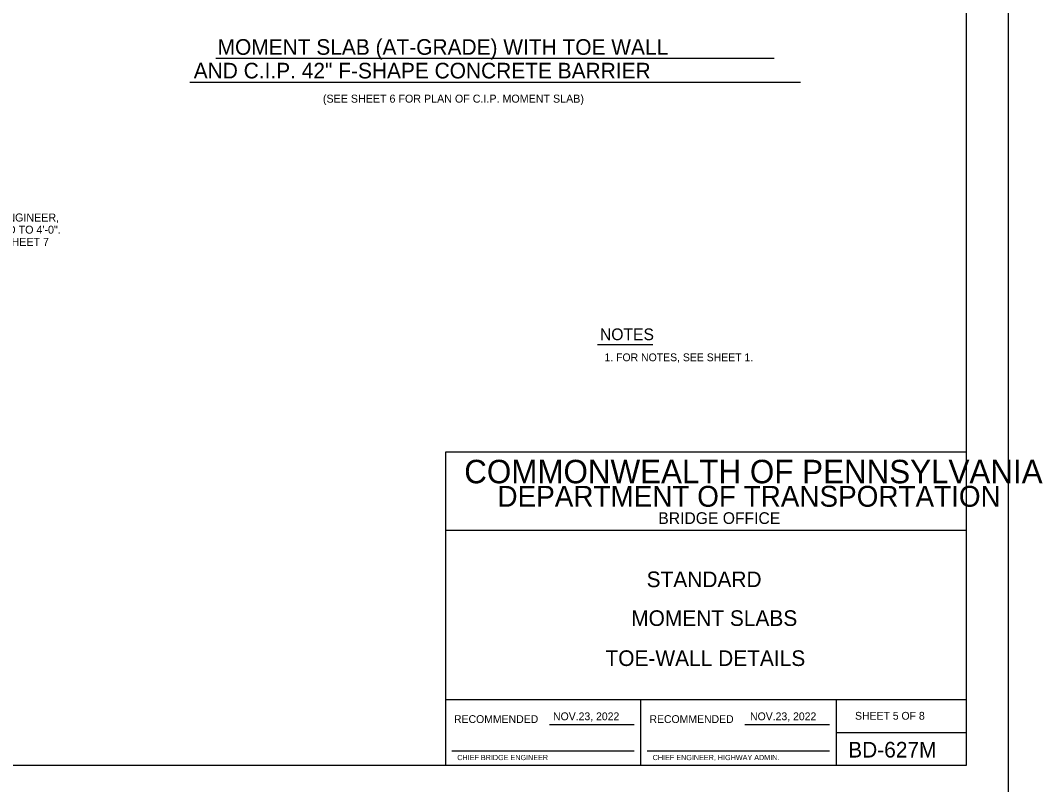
# Model space of a CAD drawing. Extents: x 638167 to 640248, y 296544 to 298920.
# Drawn here: x 639469.7 to 639862, y 298334 to 298627.2 of the extents above; entities that cross this region are included whole.
import ezdxf

# ---------------------------------------------------------------- set-up
doc = ezdxf.new("R2010")
doc.units = 0
for name, color, linetype in [('1', 7, 'Continuous'), ('2', 7, 'Continuous'), ('PLT-BNDY', 7, 'Continuous'), ('SIGNATORY TITLES', 7, 'Continuous')]:
    doc.layers.add(name, color=color, linetype=linetype)

msp = doc.modelspace()

# ---------------------------------------------------------------- linework, layer by layer
at = {"layer": '1'}
for p, q in [((639832.78, 298341.48), (639832.78, 298905.48)), ((639544.69, 298612.71), (639759.02, 298612.71)), ((639534.63, 298603.57), (639769.15, 298603.57)), ((639691.23, 298502.91), (639712.47, 298502.91)), ((639832.78, 298461.48), (639632.78, 298461.48)), ((639632.78, 298461.48), (639632.78, 298341.48)), ((639832.78, 298341.48), (639832.78, 298461.48)), ((639832.78, 298431.48), (639632.78, 298431.48)), ((639832.78, 298366.48), (639632.78, 298366.48)), ((639707.78, 298341.48), (639707.78, 298366.48)), ((639782.78, 298366.48), (639782.78, 298341.48)), ((639782.78, 298353.98), (639832.78, 298353.98)), ((639635.28, 298346.98), (639705.28, 298346.98)), ((639710.28, 298346.98), (639780.28, 298346.98)), ((639046.78, 298341.48), (639832.78, 298341.48)), ((639632.78, 298341.48), (639832.78, 298341.48))]:
    msp.add_line(p, q, dxfattribs=at)
at = {"layer": '2'}
for p, q in [((639672.75, 298356.98), (639705.28, 298356.98)), ((639747.75, 298356.98), (639780.28, 298356.98))]:
    msp.add_line(p, q, dxfattribs=at)
at = {"layer": 'PLT-BNDY'}
msp.add_lwpolyline([(639007.78, 298920.48), (639848.78, 298920.48), (639848.78, 298326.48), (639007.78, 298326.48)], close=True, dxfattribs=at)

# ---------------------------------------------------------------- texts
at = {"layer": '1'}
for s, height, p in [('MOMENT SLAB (AT-GRADE) WITH TOE WALL', 6, (639545.36, 298614.04)), ('AND C.I.P. 42" F-SHAPE CONCRETE BARRIER', 6, (639536.19, 298604.97)), ('(SEE SHEET 6 FOR PLAN OF C.I.P. MOMENT SLAB)', 3.072, (639585.77, 298595.68)), ('AT DISCRETION OF DISTRICT BRIDGE ENGINEER, ', 3.072, (639385.21, 298550.06)), ('MOMENT SLAB WIDTH MAY BE REDUCED TO 4\'-0". ', 3.072, (639385.21, 298545.39)), ('FOR REHABILITATION PROJECTS, SEE SHEET 7', 3.072, (639385.21, 298540.72)), ('NOTES', 4.5, (639692.12, 298504.52)), ('1. FOR NOTES, SEE SHEET 1.', 3, (639693.87, 298496.44)), ('COMMONWEALTH OF PENNSYLVANIA', 9, (639640.03, 298449.6)), ('DEPARTMENT OF TRANSPORTATION', 8.0002, (639652.78, 298440.6)), ('BRIDGE OFFICE', 4.5, (639714.52, 298433.98)), ('STANDARD', 6, (639710.03, 298409.73)), ('MOMENT SLABS', 6.0001, (639704.11, 298394.85)), ('TOE-WALL DETAILS', 6.0001, (639694.24, 298379.48)), ('RECOMMENDED', 3, (639636.11, 298357.6)), ('RECOMMENDED', 3, (639711.12, 298357.6)), ('SHEET 5 OF 8', 3, (639790.04, 298358.86)), ('BD-627M', 6, (639787.41, 298344.35))]:
    msp.add_text(s, height=height, dxfattribs=at).set_placement(p)
at = {"layer": 'SIGNATORY TITLES'}
for s, height, p in [('NOV.23, 2022', 3, (639674.12, 298358.66)), ('NOV.23, 2022', 3, (639749.74, 298358.66)), ('CHIEF BRIDGE ENGINEER', 2, (639637.37, 298343.35)), ('CHIEF ENGINEER, HIGHWAY ADMIN.', 2, (639712.37, 298343.35))]:
    msp.add_text(s, height=height, dxfattribs=at).set_placement(p)

doc.saveas('drawing.dxf')
